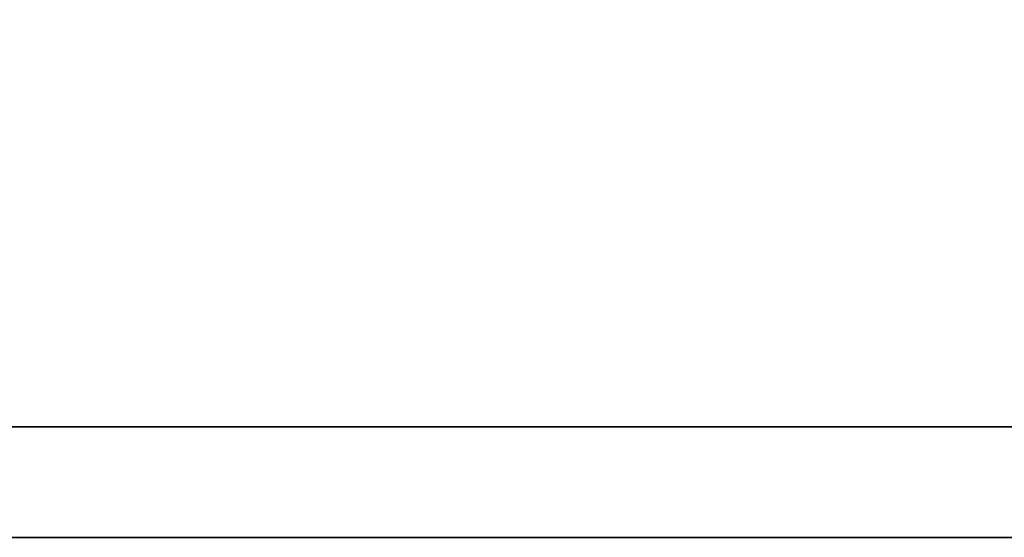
# Model space of a CAD drawing. Header units: millimetres. Extents: x 2891 to 6329, y -1599 to 860.
# Tile 540 of 620: x 5423.79 to 5425.82, y -218.38 to -217.31. Entities that reach past the tile are written whole.
import ezdxf

# ---------------------------------------------------------------- set-up
doc = ezdxf.new("R2010")
doc.units = ezdxf.units.MM
doc.layers.add('DIM', color=4, linetype='CONTINUOUS')
doc.layers.add('layer 1', color=7, linetype='CONTINUOUS')

# ---------------------------------------------------------------- blocks, each defined once
blk = doc.blocks.new('TBI MOTION logo(完整正式版)')
at = {"layer": 'layer 1', "color": 22, "lineweight": 35}
blk.add_open_spline([(75.90875, -9.47875), (75.90875, -9.47875), (75.90875, -12.28625), (75.90875, -12.28625), (75.90875, -12.28625), (75.90875, -12.28625), (75.90875, -12.47875), (75.90875, -12.47875), (75.90875, -12.47875), (75.90875, -12.47875), (75.71625, -12.47875), (75.71625, -12.47875), (75.71625, -12.47875), (75.71625, -12.47875), (-88.32875, -12.47875), (-88.32875, -12.47875), (-88.32875, -12.47875), (-88.32875, -12.47875), (-88.32875, -13.29375), (-88.32875, -13.29375), (-88.32875, -13.29375), (-88.32875, -13.29375), (82.89125, -13.29375), (82.89125, -13.29375), (82.89125, -13.29375), (82.89125, -13.29375), (75.90875, -9.47875), (75.90875, -9.47875)], degree=3, knots=[0, 0, 0, 0, 0.1428571, 0.1428571, 0.1428571, 0.1428572, 0.2857143, 0.2857143, 0.2857143, 0.2857143, 0.4285714, 0.4285714, 0.4285714, 0.4285714, 0.5714286, 0.5714286, 0.5714286, 0.5714286, 0.7142857, 0.7142857, 0.7142857, 0.7142857, 0.8571429, 0.8571429, 0.8571429, 0.8571429, 1, 1, 1, 1], dxfattribs=at)

msp = doc.modelspace()

# ---------------------------------------------------------------- block references
at = {"layer": 'DIM', "color": 7, "xscale": 0.2802190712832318, "yscale": 0.2802190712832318, "zscale": 0.2802190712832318}
msp.add_blockref('TBI MOTION logo(完整正式版)', (5443.0083, -214.6534), dxfattribs=at)

doc.saveas('drawing.dxf')
